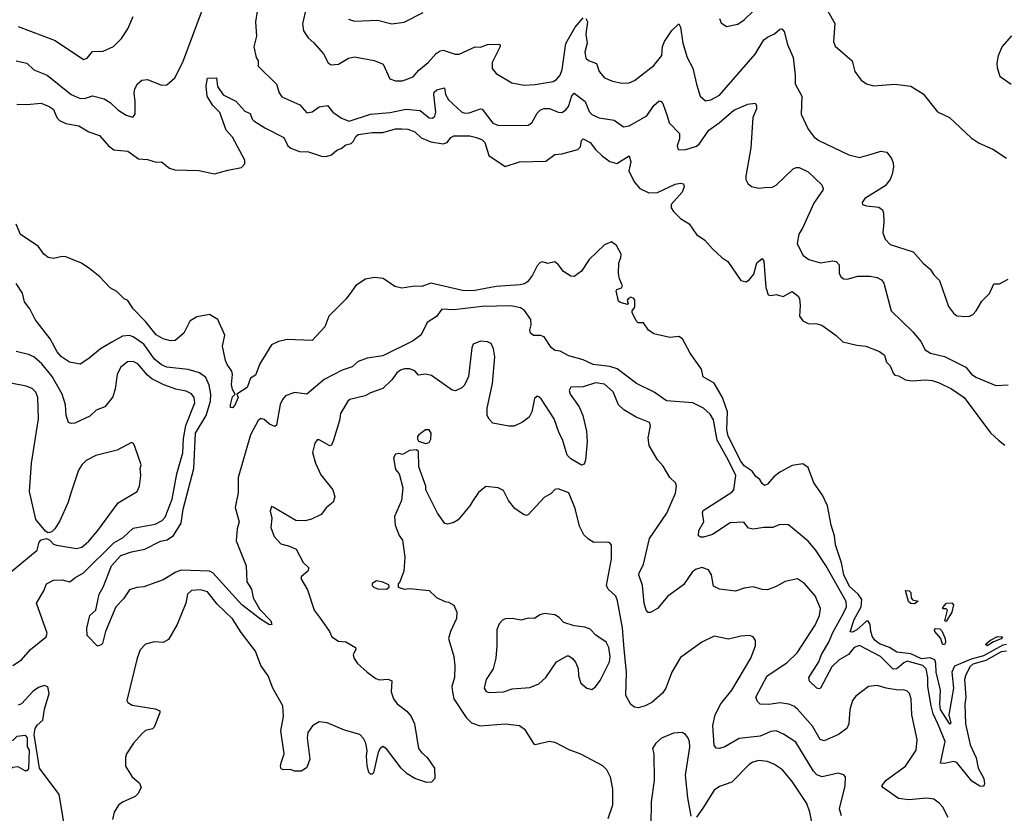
# Model space of a CAD drawing. Extents: x 1771496 to 1971148, y 471553 to 643630.
# Tile 673 of 702: x 1903614 to 1909173, y 564089 to 568567. Entities that reach past the tile are written whole.
import ezdxf

# ---------------------------------------------------------------- set-up
doc = ezdxf.new("R2010")
doc.units = 0

msp = doc.modelspace()

# ---------------------------------------------------------------- linework, layer by layer
at = {"layer": '0CON10XD'}
for points in [[(1903595, 568334.4), (1903655, 568321.9), (1903695, 568284.5), (1903770, 568255), (1903905.4, 568145.4), (1903955, 568122.5), (1903985, 568123.8), (1904025, 568138.5), (1904090.8, 568120.8), (1904125, 568099.4), (1904169.1, 568059.1), (1904215, 568029.2), (1904245, 568018.8), (1904255, 568020), (1904266, 568035), (1904267.1, 568105), (1904260.8, 568155), (1904265, 568177.5), (1904280, 568205), (1904304.1, 568225.9), (1904335, 568230), (1904415, 568197.5), (1904445, 568200), (1904490.3, 568239.7), (1904535, 568327.5), (1904646.4, 568625)], [(1904954.2, 568615), (1904945.7, 568555), (1904951.4, 568475), (1904936.7, 568415), (1904950, 568355), (1904960, 568335), (1904961.2, 568305), (1905064.1, 568204.1), (1905080, 568155), (1905095, 568132.5), (1905195, 568086.2), (1905235, 568041.2), (1905265, 568048), (1905305, 568075.6), (1905352.5, 568082.5), (1905381.2, 568045), (1905431.7, 568011.7), (1905475, 567995.6), (1905595.3, 568034.7), (1905705, 568044.3), (1905795, 568062.5), (1905874.2, 568054.2), (1905925, 568013.5), (1905945, 568012.2), (1905957.3, 568022.7), (1905963.1, 568045), (1905951.6, 568145), (1905955, 568158), (1905968.9, 568171.1), (1906012.5, 568182.5), (1906017.7, 568145), (1906035, 568115.5), (1906107.8, 568047.8), (1906125, 568040.9), (1906152.4, 568042.4), (1906215, 568064.4), (1906225, 568061.9), (1906285, 567984.2), (1906319.5, 567969.5), (1906485, 567972.5), (1906505, 567986.2), (1906535, 568040), (1906555, 568059.2), (1906575, 568066.9), (1906605, 568065.6), (1906655, 568045.8), (1906675, 568044.2), (1906695, 568057.1), (1906711.6, 568078.4), (1906731.6, 568138.4), (1906745, 568152.9), (1906806.1, 568106.1), (1906829.2, 568049.2), (1906845, 568032.5), (1906885, 568014.5), (1906970.5, 568000.5), (1907023, 567963), (1907055, 567968.1), (1907155, 568024.4), (1907195, 568082.9), (1907225, 568108.8), (1907235, 568106.7), (1907244.2, 568094.2), (1907270.9, 568019.1), (1907280.8, 567985), (1907339.2, 567925), (1907339.2, 567895), (1907326.2, 567855), (1907329.3, 567839.3), (1907335, 567833.8), (1907374.3, 567834.3), (1907435, 567854.6), (1907449.4, 567865), (1907505.5, 567945), (1907563.9, 567986.1), (1907645, 568057.5), (1907725, 568090), (1907765.8, 568095.8), (1907774.1, 568084.1), (1907773.1, 568065), (1907753.1, 568015), (1907742.2, 567845), (1907713.9, 567683.9), (1907713.3, 567665), (1907725, 567642.5), (1907745, 567626.7), (1907786.4, 567616.4), (1907835, 567623.3), (1907859.3, 567620.7), (1907885, 567633.3), (1907981.2, 567725), (1907997, 567733), (1908015, 567732.9), (1908065, 567708.9), (1908142.7, 567635), (1908150, 567615), (1908147.5, 567605), (1908125.9, 567574.1), (1908097, 567533), (1908035.3, 567394.7), (1908012.4, 567357.6), (1908003.6, 567305), (1908035, 567238.6), (1908068.6, 567215), (1908135, 567195.4), (1908205, 567206.5), (1908223.1, 567203.1), (1908240, 567185), (1908240, 567135), (1908252, 567115), (1908267.5, 567105), (1908285, 567103.1), (1908345, 567120), (1908415, 567120.8), (1908455, 567113.3), (1908478.8, 567098.8), (1908491.7, 567081.7), (1908534.2, 566925), (1908656.7, 566806.7), (1908702.1, 566752.1), (1908725, 566704.3), (1908755.9, 566685.9), (1908835, 566667.8), (1908955.9, 566605.9), (1908987.4, 566567.4), (1909011.3, 566551.3)], [(1905232.2, 568635), (1905210.8, 568545), (1905215.8, 568505), (1905242.5, 568465), (1905275, 568437.1), (1905328.6, 568375), (1905355, 568324.2), (1905373.2, 568313.2), (1905415, 568315.8), (1905470.2, 568349.8), (1905505, 568358.6), (1905615, 568338.1), (1905667, 568317), (1905704.5, 568234.5), (1905735, 568221.9), (1905775, 568222.2), (1905834.7, 568245.3), (1905866.9, 568283.1), (1905921.1, 568325), (1905965, 568376.7), (1905987.5, 568392.5), (1906005, 568395.4), (1906073.1, 568373.1), (1906095, 568373.6), (1906185, 568414.4), (1906215, 568413.3), (1906255, 568427.5), (1906315, 568430), (1906326.7, 568425), (1906326.1, 568416.1), (1906282.2, 568325), (1906281.6, 568291.6), (1906303.3, 568263.3), (1906391.7, 568211.7), (1906461.7, 568198.3), (1906525, 568201.2), (1906625, 568219.6), (1906645, 568230.5), (1906665, 568253.8), (1906676.5, 568286.5), (1906696.8, 568433.2), (1906749.6, 568525), (1906795, 568578.6)], [(1907564.3, 568574.3), (1907575, 568550), (1907605, 568528.8), (1907668.1, 568541.9), (1907705, 568566), (1907754.4, 568615.6)], [(1908175.6, 568615.6), (1908215.5, 568545.5), (1908208, 568445), (1908217.7, 568417.7), (1908313.8, 568335), (1908328.8, 568275), (1908365, 568226.7), (1908395, 568206.2), (1908435, 568194), (1908555, 568202.9), (1908645, 568192), (1908715, 568148.8), (1908795, 568046.7), (1908862.5, 568015), (1908985, 567900), (1909030.5, 567870.5), (1909107.4, 567837.4), (1909185.5, 567785.5)], [(1903605, 568529.6), (1903815, 568449.4), (1903975, 568342), (1903995, 568351.2), (1904025, 568387.5), (1904085, 568390), (1904143.6, 568416.4), (1904189, 568461), (1904224.6, 568515), (1904255.3, 568584.7)], [(1905470.9, 568570.9), (1905505, 568560), (1905635, 568564.5), (1905715, 568544.4), (1905785, 568554.3), (1905892.4, 568607.6)], [(1906811.2, 568575), (1906819.5, 568555), (1906809.6, 568485), (1906817.7, 568435), (1906805.4, 568385), (1906809.6, 568349.6), (1906825, 568336.7), (1906870.9, 568320.9), (1906885.4, 568275.4), (1906915, 568240), (1906960.2, 568220.2), (1907015, 568209.4), (1907055, 568211.9), (1907085, 568224.4), (1907195, 568309.4), (1907238.8, 568365), (1907242.9, 568417.1), (1907253.8, 568445), (1907295, 568506.7), (1907335, 568543.3), (1907345.4, 568525.4), (1907357.1, 568435), (1907382.5, 568355), (1907415, 568293.8), (1907434.5, 568204.5), (1907456.6, 568136.6), (1907485, 568110), (1907515, 568114.4), (1907565, 568141.8), (1907766.4, 568373.6), (1907815, 568453.1), (1907835, 568469.5), (1907875, 568487.3), (1907905, 568514.3), (1907916.6, 568516.6), (1907930.5, 568500.5), (1907947.8, 568427.8), (1907980, 568355), (1907992.1, 568255), (1907991.8, 568205), (1908030, 568135), (1908026, 568035), (1908065, 567949.2), (1908100, 567905), (1908125, 567885.6), (1908295, 567804.3), (1908355, 567790), (1908435, 567813.3), (1908475.8, 567825.8), (1908509.5, 567819.5), (1908536.7, 567785), (1908545, 567760), (1908548, 567735), (1908540, 567695), (1908529.2, 567665), (1908499.8, 567630.2), (1908385, 567558.8), (1908370, 567535), (1908372.5, 567525), (1908395, 567516.7), (1908465, 567508.8), (1908484.1, 567494.1), (1908490.8, 567475), (1908493.1, 567425), (1908487.5, 567365), (1908499.3, 567329.3), (1908528.3, 567298.3), (1908657.4, 567257.4), (1908715, 567194.2), (1908755, 567160), (1908775, 567127.5), (1908805.9, 567095.9), (1908858.5, 566948.5), (1908885, 566911.2), (1908905, 566896.2), (1908955, 566892.5), (1908975.7, 566894.3), (1908995.6, 566904.4), (1909014, 566925), (1909045, 566980), (1909088.3, 567021.7), (1909113.6, 567076.4), (1909145, 567076.7), (1909195, 567103.3)], [(1909211.4, 568201.4), (1909148.8, 568245), (1909134.3, 568295), (1909133, 568323), (1909140, 568365), (1909161.4, 568415), (1909214.3, 568475.7)], [(1903598.3, 568091.7), (1903655, 568088.8), (1903735, 568095.7), (1903785, 568075.7), (1903805, 568060), (1903824.7, 568015), (1903839.2, 567999.2), (1903875, 567981.8), (1903947.7, 567967.7), (1904005, 567934), (1904065, 567914.4), (1904116.1, 567855), (1904145, 567833.1), (1904225, 567825.4), (1904285, 567783.2), (1904335, 567778.8), (1904385, 567764.1), (1904415, 567764.5), (1904459.7, 567729.7), (1904489.6, 567719.6), (1904625, 567716.1), (1904715, 567697.5), (1904788.9, 567718.9), (1904867.2, 567732.8), (1904885.3, 567754.7), (1904885.3, 567775), (1904816.4, 567905), (1904780.4, 567945), (1904743.3, 568043.3), (1904705, 568082.9), (1904673.5, 568135), (1904667.5, 568195), (1904675, 568238), (1904725, 568240), (1904730.5, 568190.5), (1904763, 568143), (1904835, 568108.6), (1904885, 568051.2), (1904915, 568038), (1904926.5, 568006.5), (1904936.9, 567996.9), (1904997.6, 567957.6), (1905105, 567901.9), (1905127.5, 567855), (1905145, 567842.5), (1905193.3, 567823.3), (1905245, 567822.6), (1905318.2, 567798.2), (1905345, 567795.2), (1905375.4, 567805), (1905405, 567831.1), (1905429, 567841), (1905455, 567861.4), (1905485, 567869), (1905498.5, 567881.5), (1905511, 567909), (1905525, 567919.2), (1905605, 567931.6), (1905665, 567930.8), (1905735, 567950.8), (1905771.2, 567951.2), (1905805, 567948.9), (1905845, 567935.4), (1905881.3, 567901.3), (1905935, 567877.8), (1906005, 567867.6), (1906027.9, 567875), (1906047.8, 567902.3), (1906065, 567911.9), (1906155, 567913), (1906193.1, 567903.1), (1906225, 567888.6), (1906239.3, 567875), (1906261.8, 567801.8), (1906355, 567739.6), (1906435, 567764.7), (1906585, 567768.5), (1906635, 567807.1), (1906675, 567810), (1906764.8, 567835.2), (1906779.5, 567850.5), (1906785, 567886), (1906795, 567895.4), (1906834.1, 567875), (1906865.3, 567835), (1906905, 567797.7), (1906945, 567767.1), (1906985, 567756.9), (1907055, 567799.2), (1907063.9, 567765), (1907053.6, 567715), (1907083, 567653), (1907115.8, 567615), (1907165, 567589.8), (1907215, 567591.6), (1907315, 567639.6), (1907345, 567645.5), (1907361.2, 567641.2), (1907366, 567625), (1907354.3, 567595), (1907291.5, 567525), (1907291.5, 567505), (1907305.4, 567485), (1907345, 567445.4), (1907394.5, 567415), (1907434.6, 567355), (1907482.8, 567322.8), (1907525, 567273.9), (1907578.1, 567225), (1907612.2, 567202.2), (1907685, 567095.6), (1907715, 567088.5), (1907735, 567101.1), (1907757.9, 567132.1), (1907775.9, 567195), (1907805, 567220), (1907814.7, 567204.7), (1907821.2, 567128.8), (1907825.6, 567055.6), (1907840, 567015), (1907855, 567011.2), (1907885, 567016.2), (1907925, 567006), (1907975, 567034.3), (1908008.3, 567008.3), (1908015.6, 566995), (1908019.4, 566955), (1908016.7, 566895), (1908035, 566868.8), (1908065, 566854), (1908115, 566851.4), (1908143.4, 566843.4), (1908223.8, 566785), (1908260.5, 566750.5), (1908340.3, 566730.3), (1908390, 566725), (1908468.8, 566695), (1908495.8, 566675), (1908507.5, 566635), (1908527.5, 566615), (1908545, 566572.5), (1908555, 566562.5), (1908575, 566558.8), (1908615, 566536.2), (1908655, 566528.8), (1908725, 566536.2), (1908765, 566531.2), (1908805, 566519.2), (1908873.8, 566485), (1908945.4, 566435.4), (1909095, 566236), (1909139.2, 566195), (1909175, 566166.2)], [(1909185, 565042.5), (1909165, 565038), (1909055, 564977.4), (1908985, 564960.1), (1908890.9, 564919.1), (1908877.3, 564885), (1908885.4, 564795), (1908860.3, 564645), (1908871.2, 564598.8), (1908865, 564592.9), (1908812.6, 564675), (1908807.9, 564705), (1908812.3, 564785), (1908787.3, 564885), (1908786.9, 564935), (1908780.3, 564955), (1908755, 564966.7), (1908705, 564960.5), (1908645, 564989.6), (1908565, 564998.8), (1908525.3, 565025), (1908468.8, 565045), (1908443.3, 565065), (1908429.3, 565085), (1908419.3, 565115), (1908415.9, 565154.1), (1908405, 565172.8), (1908395, 565173.8), (1908340, 565125), (1908315, 565112.4), (1908303.4, 565113.4), (1908325, 565183.3), (1908364.2, 565255), (1908367.8, 565295), (1908348.1, 565325), (1908299.3, 565369.3), (1908266.3, 565435), (1908253.2, 565503.2), (1908219.5, 565605), (1908213.7, 565655), (1908195.1, 565715.1), (1908173.6, 565825), (1908146.9, 565885), (1908097.7, 565955), (1908065, 566041.1), (1908035, 566061.8), (1907975, 566051.8), (1907905, 566013.8), (1907871.7, 565988.3), (1907835, 565946), (1907819.5, 565939.5), (1907805, 565951.2), (1907793.3, 565973.3), (1907769.1, 565989.1), (1907749.1, 566019.1), (1907705, 566049.3), (1907686.1, 566076.1), (1907613.1, 566216.9), (1907606.3, 566255), (1907609.2, 566355), (1907582.5, 566435), (1907535, 566516.9), (1907472.5, 566552.5), (1907463.3, 566595), (1907398.5, 566685), (1907356.9, 566766.9), (1907335, 566779.2), (1907285, 566774.4), (1907195, 566794), (1907163.8, 566815), (1907135, 566856.7), (1907105, 566856.7), (1907095, 566867.5), (1907072, 566915), (1907071.2, 566925), (1907086.5, 566945), (1907086.7, 566985), (1907080.6, 566995), (1907065, 567000.9), (1907051.4, 566995), (1907044, 566985), (1907050, 566965), (1907045, 566960), (1907005, 566970.8), (1906995, 566980), (1906982.4, 567037.6), (1906986.2, 567045), (1907011.9, 567055), (1907018.1, 567065), (1906999.5, 567105), (1906995.6, 567135.6), (1906995.8, 567195), (1907008, 567225), (1907009.2, 567245), (1906983.3, 567293.3), (1906955, 567314), (1906915, 567297.3), (1906829.4, 567215), (1906785, 567148.6), (1906745, 567118.6), (1906725, 567120), (1906685, 567146), (1906655, 567186.2), (1906635, 567201.2), (1906595, 567192), (1906565, 567201.2), (1906552.7, 567197.3), (1906535, 567178.8), (1906509.2, 567125), (1906480.9, 567089.1), (1906465, 567077.5), (1906438.9, 567071.1), (1906305, 567062), (1906175, 567036.7), (1906115, 567040), (1905935, 567080.4), (1905885, 567062), (1905845, 567063.5), (1905772.2, 567052.2), (1905731.2, 567061.2), (1905666.3, 567106.3), (1905616.7, 567113.3), (1905567.1, 567102.9), (1905512.8, 567067.2), (1905489.5, 567035), (1905457.7, 566992.3), (1905358.6, 566895), (1905336, 566835), (1905265, 566756.7), (1905125, 566762), (1905075, 566751.4), (1905035, 566732), (1904969.2, 566625), (1904945, 566562.5), (1904917.5, 566545), (1904898.3, 566491.7), (1904840, 566455), (1904847.5, 566435), (1904828.3, 566391.7), (1904815, 566377.5), (1904805, 566380), (1904803.8, 566395), (1904815, 566440), (1904830, 566455), (1904815, 566480), (1904809.3, 566509.3), (1904816, 566565), (1904811.2, 566585), (1904785, 566622.5), (1904776.7, 566645), (1904758.8, 566725), (1904773, 566787), (1904733.3, 566875), (1904685, 566903.3), (1904615, 566891.2), (1904575, 566866.7), (1904541.2, 566798.8), (1904492.1, 566757.9), (1904465.5, 566755.5), (1904425, 566767.1), (1904385, 566789.4), (1904325, 566864.4), (1904255.8, 566935), (1904225, 566983.3), (1904205, 566993.3), (1904163.5, 567033.5), (1904125, 567053.9), (1904066.3, 567116.3), (1904010.7, 567160.7), (1903962.9, 567192.9), (1903875, 567228.8), (1903855, 567230.4), (1903805, 567219.4), (1903775, 567225.4), (1903750.5, 567245), (1903719.1, 567289.1), (1903618.8, 567355), (1903595, 567413.3)], [(1909185, 565004.7), (1909155, 565000.2), (1909068.5, 564951.5), (1908995, 564931), (1908977.6, 564915), (1908952.8, 564865), (1908948.3, 564845), (1908954.8, 564745), (1908949.8, 564705), (1908953.9, 564595), (1908979.3, 564475), (1909013.2, 564403.2), (1909024.4, 564344.4), (1909057.1, 564285), (1909061.1, 564255), (1909055, 564240), (1909035, 564242.5), (1908990.1, 564270.1), (1908905, 564375.6), (1908885, 564381.8), (1908835, 564370), (1908811.9, 564371.9), (1908837.9, 564495), (1908799.5, 564590.5), (1908771.5, 564651.5), (1908759.7, 564695), (1908740.5, 564805), (1908740.3, 564855), (1908731.5, 564905), (1908713.2, 564923.2), (1908625, 564947), (1908605, 564939.1), (1908565, 564903.8), (1908545, 564903), (1908473.2, 564975), (1908355, 565035.4), (1908324.5, 565025), (1908292.9, 564985), (1908241.3, 564955), (1908199.1, 564915), (1908134.3, 564795.7), (1908125, 564791.2), (1908115, 564795.7), (1908072.9, 564835), (1908070, 564855), (1908125.2, 564944.8), (1908140, 564985), (1908182.8, 565055), (1908203.4, 565106.6), (1908265, 565219.1), (1908282.4, 565255), (1908279.5, 565285), (1908165, 565487.7), (1908106, 565576), (1908065, 565624.2), (1907955, 565718), (1907905, 565718.6), (1907865, 565701.4), (1907815, 565702.5), (1907755, 565691.8), (1907728, 565698), (1907702.6, 565732.6), (1907625, 565729.1), (1907525, 565663.5), (1907475, 565647.8), (1907458.1, 565648.1), (1907445.7, 565655.7), (1907449.1, 565685), (1907476.4, 565735), (1907469.1, 565785), (1907472.7, 565797.3), (1907635, 565902.2), (1907646.5, 565915), (1907656.5, 565995), (1907613.8, 566083.8), (1907551.7, 566195), (1907530.5, 566310.5), (1907511.3, 566341.3), (1907475, 566376), (1907415, 566404.7), (1907265, 566416.9), (1907196.2, 566466.2), (1907095.7, 566515), (1906987, 566597), (1906945, 566610.4), (1906852, 566622), (1906795, 566647.3), (1906715, 566670.8), (1906665, 566696.7), (1906635, 566700.8), (1906615, 566717.5), (1906575, 566778.6), (1906555, 566785.7), (1906515, 566785.5), (1906497.7, 566797.7), (1906493.3, 566815), (1906501.8, 566845), (1906499.7, 566875), (1906465, 566927.1), (1906441.9, 566941.9), (1906387.4, 566952.6), (1906225, 566948.7), (1906065, 566930.4), (1905996.7, 566933.3), (1905966.6, 566893.4), (1905915, 566858.8), (1905881.3, 566788.7), (1905835, 566754.5), (1905665, 566671.5), (1905575, 566658.1), (1905525, 566638.2), (1905491.3, 566608.7), (1905435, 566590.5), (1905332.6, 566537.4), (1905236.2, 566453.8), (1905165, 566463.1), (1905114.5, 566445.5), (1905097.5, 566425), (1905084.5, 566395.5), (1905065, 566278.8), (1905055, 566271.4), (1905024.2, 566285), (1904995, 566312), (1904975, 566317.1), (1904960.6, 566305), (1904916.4, 566225), (1904846.9, 565985), (1904848.3, 565898.3), (1904831.1, 565815), (1904852.7, 565735), (1904841.1, 565695), (1904836.4, 565626.4), (1904893.1, 565485), (1904895.8, 565395), (1904922.5, 565355), (1904932.9, 565305), (1904970.3, 565240.3), (1905032.5, 565175), (1905037.5, 565155), (1905025, 565153.8), (1904974, 565185), (1904868.2, 565265), (1904723.4, 565425), (1904705, 565445.4), (1904685, 565455.4), (1904525, 565461.8), (1904495, 565450), (1904425, 565406.2), (1904315, 565366.5), (1904275, 565364.3), (1904235, 565350.8), (1904200.4, 565299.6), (1904156.3, 565253.7), (1904098, 565115), (1904081.7, 565048.3), (1904075, 565040), (1904053, 565033), (1903995, 565092.5), (1903992.5, 565135), (1904011.2, 565205), (1904044.3, 565235.7), (1904063.1, 565325), (1904085.6, 565365), (1904132.3, 565485), (1904185, 565543.5), (1904245, 565565.3), (1904320.6, 565579.4), (1904410, 565625), (1904447.1, 565632.9), (1904482.5, 565657.5), (1904525, 565725.7), (1904537.8, 565805), (1904597.2, 566035), (1904607.7, 566235), (1904666.2, 566335), (1904691.2, 566415), (1904693.6, 566453.6), (1904683.9, 566505), (1904665, 566547.6), (1904629.5, 566575), (1904565, 566593), (1904445, 566607.6), (1904415, 566620.6), (1904375, 566652.5), (1904315, 566736.5), (1904255, 566778.7), (1904235, 566784.7), (1904195, 566781.5), (1904135, 566748.2), (1904070.3, 566709.7), (1904005, 566655.8), (1903955, 566624), (1903895, 566635.8), (1903850, 566665), (1903825, 566694.2), (1903786.4, 566766.4), (1903701.4, 566875), (1903671.4, 566935), (1903640.6, 566975), (1903629.5, 567025), (1903595, 567078.1)], [(1908855.7, 564065), (1908825, 564123.3), (1908805, 564146.7), (1908775, 564170), (1908735.6, 564175.6), (1908634.5, 564165.5), (1908575, 564172.7), (1908487.5, 564235), (1908481.4, 564245), (1908505, 564276.9), (1908615.6, 564355), (1908675.7, 564445), (1908681.4, 564505), (1908651.1, 564645), (1908646.7, 564735), (1908637.1, 564765), (1908625, 564778), (1908605, 564786.9), (1908575, 564784.4), (1908505, 564795.5), (1908455, 564810.6), (1908406.7, 564805), (1908335, 564750), (1908315.7, 564725), (1908301.1, 564675), (1908295.4, 564594.6), (1908282.9, 564567.1), (1908236.3, 564533.7), (1908155, 564497.5), (1908132.9, 564505), (1908090.7, 564580.7), (1908006.1, 564676.1), (1907985, 564694.6), (1907955.8, 564705.8), (1907905, 564713.1), (1907843.4, 564703.4), (1907795, 564704.4), (1907779.5, 564719.5), (1907770.8, 564745), (1907833.8, 564865), (1907945, 564939.2), (1908002.5, 564995), (1908105, 565151.4), (1908129.1, 565205), (1908135.7, 565245), (1908105, 565316.2), (1908045, 565386), (1908005, 565412.5), (1907935, 565396.9), (1907885, 565369.4), (1907835, 565350.8), (1907805, 565352), (1907755, 565367.1), (1907705, 565360), (1907655, 565342.5), (1907565, 565354.2), (1907530.7, 565370.7), (1907519.4, 565435), (1907502.8, 565462.8), (1907465, 565475.5), (1907430, 565465), (1907410.4, 565449.6), (1907361.9, 565378.1), (1907274, 565315), (1907215, 565245.8), (1907175, 565222), (1907162.9, 565222.9), (1907150.8, 565235), (1907139.1, 565275), (1907130.5, 565375), (1907109.5, 565435), (1907110.9, 565445), (1907135.3, 565494.7), (1907170.4, 565639.6), (1907267.6, 565782.4), (1907316.7, 565895), (1907322.9, 565935), (1907315.8, 565955), (1907285, 565984.2), (1907247.4, 566047.4), (1907215, 566083.8), (1907168.1, 566165), (1907161.7, 566208.3), (1907175.7, 566275), (1907168.8, 566295), (1907094, 566324), (1907025.4, 566365.4), (1906994.4, 566395), (1906965, 566468.1), (1906915, 566510), (1906865, 566518.9), (1906795, 566495.6), (1906725, 566493.3), (1906717.1, 566475), (1906721.1, 566455), (1906772.4, 566382.4), (1906792.5, 566335), (1906814.5, 566245), (1906818.2, 566185), (1906807.8, 566082.2), (1906800, 566060), (1906785.8, 566054.2), (1906725, 566090), (1906705, 566110.8), (1906678.3, 566198.3), (1906659.4, 566235), (1906632.1, 566315), (1906558.8, 566428.8), (1906545, 566440), (1906535, 566443.3), (1906520.5, 566429.5), (1906506, 566355), (1906491.2, 566325), (1906453.6, 566296.4), (1906405.8, 566274.2), (1906375, 566274.2), (1906285, 566291.2), (1906264, 566314), (1906253.9, 566333.9), (1906253.8, 566375), (1906282.9, 566515), (1906297.1, 566665), (1906289.7, 566709.7), (1906275, 566740), (1906255, 566750), (1906215, 566754), (1906175, 566736.2), (1906166, 566715), (1906148.8, 566555), (1906126.2, 566505), (1906110.5, 566489.5), (1906075, 566473.8), (1906055, 566476.2), (1905939.7, 566559.7), (1905905, 566566.9), (1905865, 566562.5), (1905845.9, 566585.9), (1905815, 566596.7), (1905787, 566597), (1905765, 566589.5), (1905743.1, 566575), (1905715, 566535.7), (1905665, 566485.6), (1905595, 566461.9), (1905565, 566444.4), (1905477.5, 566425), (1905466.2, 566415), (1905424.5, 566345.5), (1905419.4, 566305), (1905385.6, 566194.4), (1905375, 566167.5), (1905365, 566163.8), (1905305, 566196.2), (1905293.9, 566196.1), (1905281.2, 566178.8), (1905268.1, 566125), (1905283.6, 566065), (1905315, 566000), (1905382, 565915), (1905394, 565875), (1905384, 565845), (1905346.7, 565815), (1905316.7, 565775), (1905260.9, 565749.1), (1905225, 565740), (1905172.4, 565742.4), (1905045, 565817.5), (1905035, 565820), (1905028.8, 565795), (1905036.9, 565755), (1905032, 565702), (1905050.5, 565650.5), (1905089.1, 565609.1), (1905137.2, 565597.2), (1905175, 565580), (1905214, 565505), (1905247.1, 565475), (1905240.8, 565455), (1905205, 565426), (1905201.2, 565415), (1905239.7, 565349.7), (1905276.9, 565235), (1905310.7, 565190.7), (1905363.8, 565115), (1905376, 565086), (1905415, 565060), (1905455, 565057.5), (1905510, 565025), (1905512.5, 565015), (1905497, 564983), (1905502.3, 564962.3), (1905521.2, 564935), (1905575, 564886.7), (1905625, 564850), (1905645, 564843.3), (1905695, 564846.2), (1905715, 564836.7), (1905710.8, 564775), (1905724.5, 564734.5), (1905745, 564707.5), (1905800, 564665), (1905825, 564636.2), (1905844, 564595), (1905866, 564455), (1905881.7, 564431.7), (1905914.3, 564404.3), (1905956, 564345), (1905957.5, 564285), (1905940, 564265), (1905913.6, 564263.6), (1905845, 564286.2), (1905802.1, 564312.1), (1905768, 564345), (1905685, 564453.3), (1905665, 564466.7), (1905650, 564455), (1905638.8, 564435), (1905611.7, 564318.3), (1905605, 564310), (1905595, 564310), (1905585, 564320), (1905575, 564360), (1905572.7, 564412.7), (1905575.8, 564444.2), (1905567.8, 564485), (1905555, 564512), (1905534.5, 564534.5), (1905447.8, 564557.8), (1905350.5, 564600.5), (1905305, 564605.4), (1905266.8, 564583.2), (1905240.4, 564545), (1905237.9, 564515), (1905251.4, 564395), (1905235, 564348.8), (1905205, 564326.7), (1905166.4, 564326.4), (1905143.6, 564336.4), (1905103.9, 564333.9), (1905090.7, 564340.7), (1905086.2, 564355), (1905090, 564375), (1905108.1, 564425), (1905088.9, 564555), (1905104.4, 564635), (1905099.4, 564695), (1905043.8, 564795), (1905016.2, 564865), (1904975.8, 564924.2), (1904946.4, 565005), (1904865, 565109.4), (1904816.5, 565186.5), (1904729, 565269), (1904675, 565338.5), (1904635, 565351.3), (1904585, 565346.2), (1904562.5, 565325), (1904551.9, 565275), (1904504.2, 565155), (1904455, 565070), (1904425, 565052.5), (1904375, 565056.2), (1904325, 565043.3), (1904295, 565011.2), (1904276.7, 564965), (1904220, 564725), (1904224.1, 564714.1), (1904249.5, 564699.5), (1904378.3, 564678.3), (1904405, 564667.5), (1904406.4, 564656.4), (1904374.1, 564575.9), (1904363.9, 564566.1), (1904325, 564556.2), (1904305, 564540), (1904256, 564485), (1904218, 564425), (1904212, 564405), (1904212, 564355), (1904248.8, 564295), (1904290.3, 564260.3), (1904299.2, 564235), (1904280.9, 564199.1), (1904266, 564185), (1904195, 564152.5), (1904172.5, 564135), (1904148, 564095), (1904138, 564055)], [(1904145.5, 565615), (1904199.1, 565645), (1904255, 565697.5), (1904379.6, 565720.4), (1904418.3, 565741.7), (1904435, 565760.5), (1904475, 565862.5), (1904501.9, 566005), (1904535, 566124), (1904539.8, 566205), (1904552.8, 566277.2), (1904602.7, 566405), (1904598.9, 566435), (1904585, 566457.1), (1904555, 566471.1), (1904495, 566483.1), (1904427.4, 566507.4), (1904361.2, 566541.2), (1904335, 566561.3), (1904281.5, 566625), (1904255, 566639.2), (1904223.1, 566636.9), (1904182.7, 566605), (1904164.5, 566565), (1904153.5, 566485), (1904139.8, 566440.2), (1904095, 566383.5), (1904046, 566364), (1904009.8, 566330.2), (1903925, 566290.9), (1903905, 566288.4), (1903890.5, 566295), (1903877.5, 566335), (1903872.9, 566395), (1903853.3, 566455), (1903797.5, 566555), (1903738.8, 566625), (1903695, 566665.6), (1903665, 566678.5), (1903595, 566694.3)], [(1903560.9, 565449.1), (1903713.8, 565575), (1903725, 565620), (1903735, 565632.5), (1903765, 565640), (1903785, 565630), (1903805, 565607.5), (1903822, 565602), (1903935, 565583.5), (1903965, 565590.5), (1904005, 565625.6), (1904055, 565685.6), (1904169.4, 565840.6), (1904276.7, 565905), (1904291.2, 565935), (1904298.8, 565995), (1904293.8, 566035), (1904300, 566055), (1904265, 566160), (1904256.4, 566176.4), (1904245, 566182.5), (1904165, 566138), (1904045, 566108.6), (1903989.7, 566080.3), (1903965, 566056.2), (1903947.1, 566025), (1903902.5, 565895), (1903887.5, 565845), (1903840.3, 565739.7), (1903813.3, 565695), (1903795, 565677.5), (1903775, 565672.5), (1903760.7, 565680.7), (1903706.3, 565746.3), (1903670.4, 565905), (1903681.3, 566065), (1903720, 566315), (1903717.1, 566435), (1903705, 566465.7), (1903685, 566486.7), (1903650, 566500), (1903565, 566517.1)], [(1909011.3, 566551.3), (1909125, 566502.9), (1909195, 566508)], [(1905905, 566176.7), (1905925, 566181.2), (1905935, 566200), (1905938, 566235), (1905925, 566253.8), (1905905, 566254), (1905866.7, 566225), (1905860, 566215), (1905860.7, 566200.7), (1905865, 566190), (1905883, 566183), (1905905, 566176.7)], [(1908253.1, 564075), (1908241.5, 564115), (1908274.4, 564245), (1908275.8, 564295), (1908267.3, 564307.3), (1908235, 564315.8), (1908145, 564295.5), (1908115, 564307.3), (1908095, 564326.9), (1907995, 564490), (1907926.9, 564536.9), (1907885, 564554.5), (1907855, 564550.9), (1907795, 564524.7), (1907675, 564512.3), (1907595, 564464.6), (1907565, 564455.4), (1907546.4, 564456.4), (1907534.7, 564474.7), (1907526.9, 564585), (1907539.6, 564645), (1907573.2, 564706.8), (1907634.6, 564785), (1907741.1, 564965), (1907767.8, 565035), (1907767.5, 565065), (1907755.8, 565085.8), (1907735, 565092), (1907685, 565088.6), (1907615, 565071.5), (1907535, 565088.6), (1907465, 565055.6), (1907345, 564968.8), (1907295, 564886.2), (1907261.4, 564795), (1907243, 564767), (1907183.8, 564715), (1907145, 564695.6), (1907105, 564684.3), (1907085, 564688), (1907065, 564704.2), (1907036.7, 564755), (1907039.2, 564885), (1907026.5, 565015), (1907016.4, 565136.4), (1906989.1, 565289.1), (1906978.9, 565315), (1906935.7, 565355), (1906927.5, 565375), (1906954.5, 565525), (1906955, 565602.5), (1906945.8, 565615.8), (1906935, 565619.2), (1906855, 565618.1), (1906825.4, 565635.4), (1906799.8, 565659.8), (1906775, 565708.8), (1906750.2, 565810.2), (1906715, 565898), (1906655, 565921.2), (1906635, 565916.2), (1906615, 565893.3), (1906575, 565871.2), (1906486.7, 565775), (1906475, 565770), (1906457.5, 565775), (1906408.8, 565808.8), (1906374.6, 565854.6), (1906345, 565910), (1906315, 565926.7), (1906245, 565933.3), (1906205, 565900), (1906171.7, 565851.7), (1906155.6, 565824.4), (1906088.8, 565745), (1906065, 565730), (1906028.8, 565721.2), (1906015, 565724), (1905973, 565783), (1905907.5, 565915), (1905906.7, 565935), (1905867.5, 566045), (1905865, 566130), (1905855, 566140), (1905815, 566137.5), (1905775, 566113.3), (1905755, 566120), (1905735, 566116.7), (1905724.2, 566095), (1905735, 566030), (1905756.7, 566005), (1905776.7, 565925), (1905770, 565855), (1905730, 565765), (1905733.3, 565715), (1905756.4, 565656.4), (1905775, 565630), (1905789.2, 565535), (1905782, 565455), (1905760, 565395), (1905750, 565385), (1905750, 565365), (1905785, 565353.3), (1905815, 565358.8), (1905926.8, 565346.8), (1905966.4, 565306.4), (1906015, 565283.8), (1906035, 565281.2), (1906065, 565263.3), (1906082.5, 565225), (1906081.1, 565188.9), (1906045.6, 565114.4), (1906035.8, 565075), (1906064.2, 564975), (1906071.7, 564921.7), (1906068.1, 564855), (1906054.4, 564805), (1906057.1, 564775), (1906065.8, 564735), (1906135, 564630), (1906165, 564600), (1906213.5, 564583.5), (1906355, 564594.5), (1906435, 564584.2), (1906464.3, 564564.3), (1906515, 564482.5), (1906525, 564477.5), (1906605, 564497.1), (1906635, 564490.6), (1906715, 564450), (1906780, 564425), (1906905, 564359.2), (1906927.2, 564337.2), (1906947.1, 564295), (1906960.8, 564225), (1906960.8, 564135), (1906935, 564057.5)], [(1903576.4, 564923.6), (1903625, 564955.6), (1903675.8, 565014.2), (1903763.3, 565085), (1903770, 565105), (1903708.9, 565275), (1903750, 565345), (1903765.7, 565384.3), (1903805, 565404.3), (1903855, 565406.7), (1903895, 565395.8), (1903905, 565400.8), (1903925, 565418.9), (1903975, 565447.1), (1904145.5, 565615)], [(1905685, 565353.8), (1905700, 565365), (1905698.3, 565378.3), (1905663.9, 565393.9), (1905629.3, 565400.7), (1905604.1, 565385.9), (1905603.8, 565375), (1905613.3, 565365), (1905635, 565356), (1905685, 565353.8)], [(1908665, 565271.4), (1908645, 565272.9), (1908632.5, 565285), (1908613.9, 565346.1), (1908635, 565345.6), (1908645, 565336.2), (1908647.5, 565305), (1908654.1, 565294.1), (1908686.2, 565286.2), (1908665, 565271.4)], [(1908845, 565171.2), (1908837.5, 565175), (1908852.5, 565235), (1908845, 565242.5), (1908825, 565243.3), (1908825, 565250), (1908846.7, 565275), (1908877.3, 565277.3), (1908886.7, 565265), (1908876.5, 565225), (1908845, 565171.2)], [(1906265, 564770.8), (1906345, 564774.5), (1906395, 564790.9), (1906495, 564798.8), (1906545, 564819.4), (1906585, 564855.7), (1906645, 564944), (1906705, 564978.8), (1906715, 564978.8), (1906735, 564963.8), (1906752.2, 564942.2), (1906766.6, 564906.6), (1906768.9, 564865), (1906782.9, 564822.9), (1906815, 564795.7), (1906845, 564788.9), (1906865, 564803.5), (1906891.7, 564838.3), (1906943.3, 564945), (1906947.5, 564975), (1906940.7, 565025), (1906924.7, 565054.7), (1906867.5, 565095), (1906835, 565128), (1906805, 565138.8), (1906745, 565146.7), (1906686.1, 565166.1), (1906660, 565195), (1906635, 565208.8), (1906576.4, 565216.4), (1906550.5, 565209.5), (1906520.7, 565189.3), (1906485, 565191.2), (1906445, 565178.8), (1906395, 565188), (1906355, 565186.7), (1906340.5, 565179.5), (1906321.7, 565158.3), (1906307.5, 565125), (1906308.6, 565035), (1906301.9, 564965), (1906286.5, 564905), (1906246.8, 564845), (1906236.5, 564795), (1906246.9, 564776.9), (1906265, 564770.8)], [(1908835, 565040.8), (1908824.6, 565044.6), (1908814.4, 565075), (1908780.8, 565115), (1908777.8, 565125), (1908785, 565133.1), (1908809.5, 565129.5), (1908819.3, 565119.3), (1908839.1, 565075), (1908840.9, 565055), (1908835, 565040.8)], [(1909075, 565034.4), (1909068.1, 565045), (1909095, 565065.6), (1909135, 565086.4), (1909162, 565085), (1909155, 565073.4), (1909112.5, 565057.5), (1909075, 565034.4)], [(1903867.4, 564017.4), (1903838, 564195), (1903726.9, 564345), (1903695.6, 564535), (1903701.7, 564568.3), (1903712.7, 564587.3), (1903744.6, 564615.4), (1903753.7, 564676.4), (1903780.9, 564765), (1903773.1, 564803.1), (1903755, 564810.6), (1903719.8, 564800.2), (1903691.2, 564778.8), (1903625, 564707.5), (1903605, 564699.2)], [(1903525, 564293.8), (1903505, 564293.8), (1903496.7, 564305), (1903500, 564355), (1903470, 564385), (1903470, 564395), (1903535, 564492.5), (1903577, 564503), (1903600, 564525), (1903645, 564530), (1903657.5, 564515), (1903657.5, 564465), (1903667.5, 564445), (1903665, 564340), (1903655, 564330), (1903645, 564330), (1903605, 564352.5), (1903573, 564347), (1903525, 564293.8)], [(1907405, 564072.5), (1907386.4, 564176.4), (1907373.8, 564305), (1907398, 564462), (1907395.5, 564495), (1907386.6, 564516.6), (1907373.8, 564533.8), (1907355, 564544.5), (1907305, 564540.8), (1907237.4, 564512.6), (1907205.8, 564485), (1907187.5, 564455), (1907194.2, 564425), (1907195.4, 564275.4), (1907179.5, 564155), (1907177.9, 564022.1)], [(1908090.5, 564020.5), (1908075.5, 564095), (1908058.1, 564145), (1907975, 564269.4), (1907920, 564335), (1907875.4, 564365.4), (1907835, 564381.9), (1907786.8, 564386.8), (1907752.3, 564377.7), (1907732.9, 564365), (1907635, 564265.8), (1907565, 564241.1), (1907535, 564220), (1907471.7, 564118.3), (1907435, 564068)]]:
    msp.add_lwpolyline(points, dxfattribs=at)

doc.saveas('drawing.dxf')
